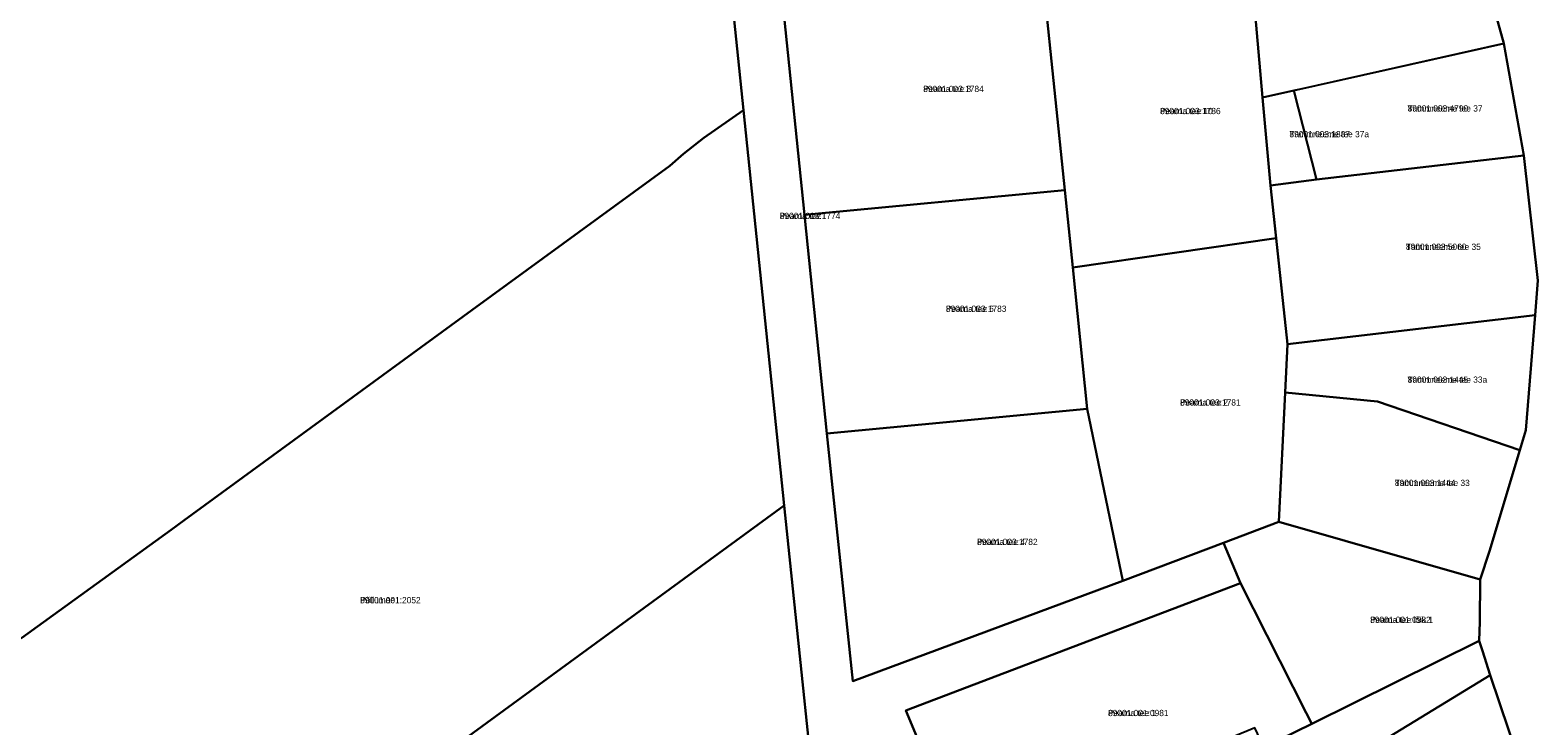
# Model space of a CAD drawing. Extents: x 526849 to 562296, y 6591741 to 6618546.
# Drawn here: x 549963.2 to 550324.4, y 6599671.9 to 6599838.4 of the extents above; entities that cross this region are included whole.
import ezdxf

# ---------------------------------------------------------------- set-up
doc = ezdxf.new("R2010")
doc.units = 0
for name, color, linetype in [('L_AADRESS', 7, 'Continuous'), ('PIIR', 7, 'Continuous'), ('TUNNUS', 7, 'Continuous')]:
    doc.layers.add(name, color=color, linetype=linetype)

msp = doc.modelspace()

# ---------------------------------------------------------------- linework, layer by layer
at = {"layer": 'PIIR'}
for points in [[(550120.44, 6599951.5), (550131.86, 6599957.71), (550132.14, 6599955.03), (550135.52, 6599922.21), (550142.38, 6599855.54), (550143.2, 6599847.59), (550143.81, 6599841.62), (550148.68, 6599794.24), (550154.07, 6599741.82), (550160.25, 6599682.56), (550224.97, 6599706.61), (550249.04, 6599715.69), (550253.16, 6599705.99), (550173, 6599675.56), (550186.76, 6599642.4), (550153.82, 6599628.72), (550143.83, 6599724.58), (550134.04, 6599819.27)], [(550256.5, 6599844.2), (550276.96, 6599850.74), (550309.07, 6599861.23), (550316.26, 6599835.23), (550267.49, 6599824.33), (550265.93, 6599823.99), (550258.42, 6599822.28)], [(550143.81, 6599841.62), (550148.78, 6599842.13), (550148.17, 6599848.1), (550195.43, 6599852.99), (550201.28, 6599847.56), (550206.07, 6599848.05), (550211.03, 6599800.13), (550148.68, 6599794.24)], [(550206.07, 6599848.05), (550212.27, 6599848.7), (550212.16, 6599849.76), (550255.61, 6599854.25), (550256.5, 6599844.2), (550258.42, 6599822.28), (550260.33, 6599801.22), (550261.68, 6599788.65), (550212.94, 6599781.61), (550211.03, 6599800.13)], [(550271.32, 6599802.66), (550265.93, 6599823.99), (550316.26, 6599835.23), (550321.03, 6599808.38)], [(550258.42, 6599822.28), (550265.93, 6599823.99), (550271.32, 6599802.66), (550260.33, 6599801.22)], [(550031.61, 6599642.67), (549950.11, 6599583.16), (549916.41, 6599620.77), (549895.32, 6599597.71), (549870.31, 6599624.72), (549877.15, 6599630.15), (549878.36, 6599631.04), (549903.73, 6599650.97), (549961.17, 6599692.9), (549996.94, 6599718.81), (550000, 6599721.04), (550069, 6599771.36), (550116.4, 6599805.93), (550119.7, 6599808.82), (550124.58, 6599812.65), (550134.04, 6599819.27), (550143.83, 6599724.58)], [(550260.33, 6599801.22), (550271.32, 6599802.66), (550321.03, 6599808.38), (550324.38, 6599778.49), (550323.73, 6599770.18), (550264.4, 6599763.27)], [(550148.68, 6599794.24), (550211.03, 6599800.13), (550212.94, 6599781.61), (550216.44, 6599747.73), (550154.07, 6599741.82)], [(550212.94, 6599781.61), (550261.68, 6599788.65), (550264.4, 6599763.27), (550263.83, 6599751.66), (550262.33, 6599720.7), (550249.04, 6599715.69), (550224.97, 6599706.61), (550216.44, 6599747.73)], [(550264.4, 6599763.27), (550323.73, 6599770.18), (550321.5, 6599742.62), (550320.06, 6599737.83), (550285.94, 6599749.49), (550263.83, 6599751.66)], [(550263.83, 6599751.66), (550285.94, 6599749.49), (550320.06, 6599737.83), (550312.83, 6599713.72), (550310.53, 6599706.9), (550262.33, 6599720.7)], [(550154.07, 6599741.82), (550216.44, 6599747.73), (550224.97, 6599706.61), (550160.25, 6599682.56)], [(550031.61, 6599642.67), (550143.83, 6599724.58), (550153.82, 6599628.72), (550077.68, 6599594.11), (550070.5, 6599609.89), (550054.48, 6599602.6)], [(550253.16, 6599705.99), (550249.04, 6599715.69), (550262.33, 6599720.7), (550310.53, 6599706.9), (550310.46, 6599696.73), (550310.36, 6599692.2), (550270.2, 6599672.33), (550268.85, 6599674.99)], [(550186.76, 6599642.4), (550173, 6599675.56), (550253.16, 6599705.99), (550268.85, 6599674.99), (550270.2, 6599672.33), (550258.83, 6599666.72), (550257.88, 6599668.71), (550256.55, 6599671.4)], [(550153.69, 6599613.3), (550153.7, 6599614.84), (550170.52, 6599622.98), (550217.62, 6599646.57), (550216.15, 6599649.66), (550257.88, 6599668.71), (550258.83, 6599666.72), (550270.2, 6599672.33), (550310.36, 6599692.2), (550311.12, 6599689.81), (550312.95, 6599684.03), (550281.15, 6599664.63), (550266.03, 6599657.45), (550276.22, 6599640.99), (550276.37, 6599633), (550229.88, 6599608.87), (550222.15, 6599628.97), (550216.9, 6599625.73), (550173.42, 6599599.06), (550156.38, 6599588.61)], [(550312.95, 6599684.03), (550324.05, 6599651.14), (550321.94, 6599635.28), (550290.28, 6599649.56), (550288.79, 6599651.69), (550281.15, 6599664.63)]]:
    msp.add_lwpolyline(points, close=True, dxfattribs=at)
for points in [[(550120.44, 6599951.5), (550134.04, 6599819.27), (550124.58, 6599812.65), (550119.7, 6599808.82), (550116.4, 6599805.93), (550069, 6599771.36), (550000, 6599721.04), (549996.94, 6599718.81), (549961.17, 6599692.9)], [(550324.05, 6599651.14), (550312.95, 6599684.03), (550311.12, 6599689.81), (550310.36, 6599692.2), (550310.46, 6599696.73), (550310.53, 6599706.9), (550312.83, 6599713.72), (550320.06, 6599737.83), (550321.5, 6599742.62), (550323.73, 6599770.18), (550324.38, 6599778.49), (550321.03, 6599808.38), (550316.26, 6599835.23), (550309.07, 6599861.23)]]:
    msp.add_lwpolyline(points, dxfattribs=at)

# ---------------------------------------------------------------- texts
at = {"layer": 'L_AADRESS'}
for s, p in [('Pearna tee 8', (550177.13, 6599823.61)), ('Pearna tee 10', (550233.88, 6599818.32)), ('Tammneeme tee 37', (550293.18, 6599818.95)), ('Tammneeme tee 37a', (550264.87, 6599812.78)), ('Pearna tee', (550142.76, 6599793.21)), ('Tammneeme tee 35', (550292.77, 6599785.82)), ('Pearna tee 6', (550182.56, 6599770.98)), ('Tammneeme tee 33a', (550293.18, 6599754)), ('Pearna tee 2', (550238.67, 6599748.55)), ('Tammneeme tee 33', (550290.12, 6599729.28)), ('Pearna tee 4', (550190.03, 6599715.15)), ('Põllumäe', (550042.23, 6599701.21)), ('Pearna tee lõik 1', (550284.21, 6599696.51)), ('Pearna tee 1', (550221.41, 6599674.19))]:
    msp.add_text(s, height=1.5, dxfattribs=at).set_placement(p)
at = {"layer": 'TUNNUS'}
for s, p in [('89001:003:1784', (550177.13, 6599823.61)), ('89001:003:1786', (550233.88, 6599818.32)), ('89001:003:4790', (550293.18, 6599818.95)), ('89001:003:1887', (550264.87, 6599812.78)), ('89001:003:1774', (550142.76, 6599793.21)), ('89001:003:5060', (550292.77, 6599785.82)), ('89001:003:1783', (550182.56, 6599770.98)), ('89001:003:1445', (550293.18, 6599754)), ('89001:003:1781', (550238.67, 6599748.55)), ('89001:003:1444', (550290.12, 6599729.28)), ('89001:003:1782', (550190.03, 6599715.15)), ('89001:001:2052', (550042.23, 6599701.21)), ('89001:001:0982', (550284.21, 6599696.51)), ('89001:001:0981', (550221.41, 6599674.19))]:
    msp.add_text(s, height=1.5, dxfattribs=at).set_placement(p)

doc.saveas('drawing.dxf')
